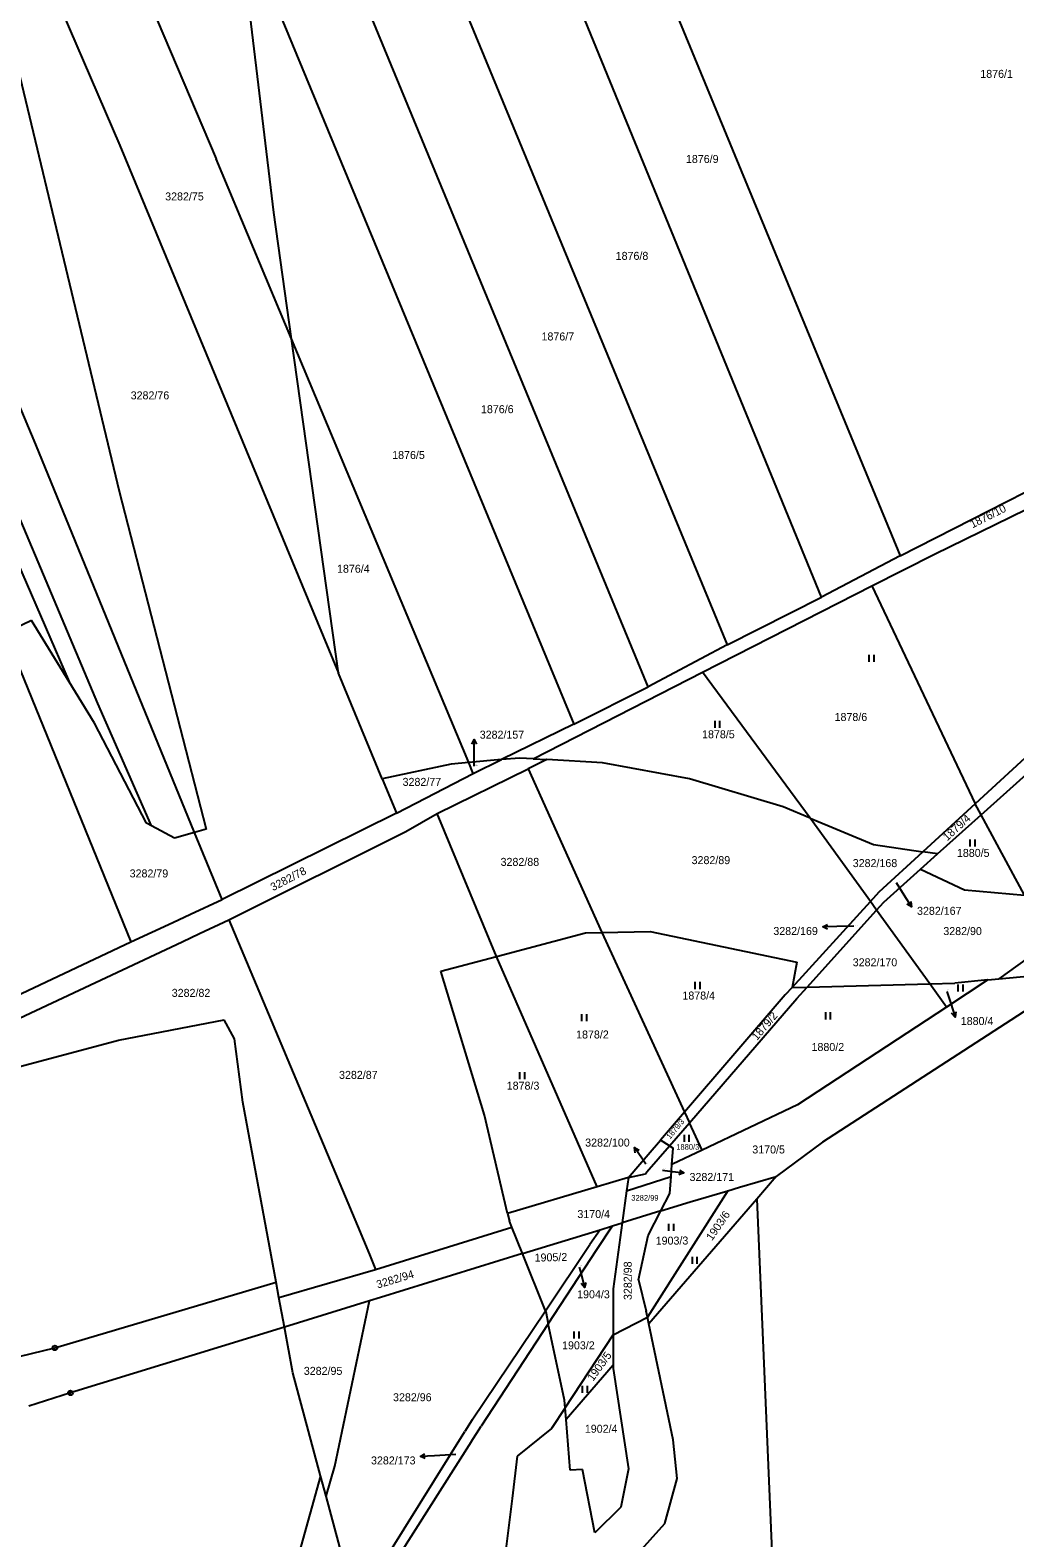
# Model space of a CAD drawing. Extents: x -736345 to -729997, y -1130177 to -1122501.
# Drawn here: x -732004.4 to -731794.6, y -1127368 to -1127046.9 of the extents above; entities that cross this region are included whole.
import ezdxf

# ---------------------------------------------------------------- set-up
doc = ezdxf.new("R2010")
doc.units = 0
for name, color, linetype in [('Vrstva 1', 7, 'Continuous'), ('Vrstva 16', 7, 'Continuous'), ('Vrstva 18', 7, 'Continuous'), ('Vrstva 25', 7, 'Continuous')]:
    doc.layers.add(name, color=color, linetype=linetype)

msp = doc.modelspace()

# ---------------------------------------------------------------- linework, layer by layer
at = {"layer": 'Vrstva 1'}
for points in [[(-731890.49, -1126985.83), (-731819.08, -1127158.84)], [(-731835.82, -1127167.67), (-731907.47, -1126992.76)], [(-731928.75, -1127001.57), (-731855.91, -1127177.82)], [(-731872.74, -1127186.73), (-731946.27, -1127008.83)], [(-731952.56, -1127085.69), (-731960.2, -1127021.83)], [(-731960.2, -1127021.83), (-731888.6, -1127194.74)], [(-731985.69, -1127025.16), (-731964.82, -1127074.31)], [(-732002.28, -1127032.03), (-731985.34, -1127071.43)], [(-732003.24, -1127135.12), (-732039.44, -1127049.1)], [(-732006.65, -1127056.77), (-731985.5, -1127145.11)], [(-731985.34, -1127071.43), (-731938.74, -1127183.84)], [(-731948.76, -1127112.67), (-731964.82, -1127074.31)], [(-731948.76, -1127112.67), (-731952.56, -1127085.69)], [(-731938.74, -1127183.84), (-731948.76, -1127112.67)], [(-731910.99, -1127202.89), (-731948.76, -1127112.67)], [(-732021.4, -1127127.45), (-731996.12, -1127185.72)], [(-731990.06, -1127190.34), (-732017.47, -1127125.41)], [(-731819.08, -1127158.84), (-731769.68, -1127133.74)], [(-731969.41, -1127217.78), (-732003.24, -1127135.12)], [(-731811.79, -1127158.47), (-731772.7, -1127139.39)], [(-731985.5, -1127145.11), (-731966.95, -1127217.09)], [(-731819.08, -1127158.84), (-731835.82, -1127167.67)], [(-731825.14, -1127165.28), (-731811.79, -1127158.47)], [(-731861.16, -1127183.65), (-731825.14, -1127165.28)], [(-731825.14, -1127165.28), (-731803.08, -1127211.66)], [(-731855.91, -1127177.82), (-731835.82, -1127167.67)], [(-732004.16, -1127172.62), (-732009.76, -1127175.32)], [(-731996.12, -1127185.72), (-732004.16, -1127172.62)], [(-732009.76, -1127175.32), (-731982.98, -1127241.1)], [(-731855.91, -1127177.82), (-731872.74, -1127186.73)], [(-731990.74, -1127194.49), (-731996.12, -1127185.72)], [(-731929.42, -1127206.33), (-731938.74, -1127183.84)], [(-731897.3, -1127202.09), (-731861.16, -1127183.65)], [(-731838.24, -1127214.72), (-731861.16, -1127183.65)], [(-731888.6, -1127194.74), (-731872.74, -1127186.73)], [(-731978.58, -1127216.39), (-731990.06, -1127190.34)], [(-731979.64, -1127215.82), (-731990.74, -1127194.49)], [(-731888.6, -1127194.74), (-731904.03, -1127202.27)], [(-731904.03, -1127202.27), (-731910.99, -1127202.89)], [(-731910.02, -1127205.21), (-731904.03, -1127202.27)], [(-731900.14, -1127201.93), (-731904.03, -1127202.27)], [(-731897.3, -1127202.09), (-731900.14, -1127201.93)], [(-731894.38, -1127202.26), (-731898.35, -1127204.25)], [(-731897.3, -1127202.09), (-731894.38, -1127202.26)], [(-731882.49, -1127202.93), (-731894.38, -1127202.26)], [(-731789.82, -1127199.49), (-731803.08, -1127211.66)], [(-731801.81, -1127214.03), (-731788.14, -1127201.78)], [(-731914.77, -1127203.22), (-731929.42, -1127206.33)], [(-731926.37, -1127213.69), (-731910.02, -1127205.21)], [(-731917.72, -1127213.75), (-731898.35, -1127204.25)], [(-731910.99, -1127202.89), (-731914.77, -1127203.22)], [(-731910.02, -1127205.21), (-731910.99, -1127202.89)], [(-731898.35, -1127204.25), (-731882.65, -1127239.11)], [(-731863.99, -1127206.37), (-731882.49, -1127202.93)], [(-731929.42, -1127206.33), (-731926.37, -1127213.69)], [(-731843.98, -1127212.32), (-731863.99, -1127206.37)], [(-731803.08, -1127211.66), (-731814.24, -1127221.9)], [(-731801.81, -1127214.03), (-731803.08, -1127211.66)], [(-731926.37, -1127213.69), (-731963.56, -1127232.07)], [(-731924.4, -1127217.59), (-731917.72, -1127213.75)], [(-731905.11, -1127244.22), (-731917.72, -1127213.75)], [(-731838.24, -1127214.72), (-731843.98, -1127212.32)], [(-731825.42, -1127232.49), (-731838.24, -1127214.72)], [(-731838.24, -1127214.72), (-731824.76, -1127220.35)], [(-731811.11, -1127222.36), (-731801.81, -1127214.03)], [(-731792.57, -1127231.16), (-731801.81, -1127214.03)], [(-731978.58, -1127216.39), (-731979.64, -1127215.82)], [(-731973.72, -1127218.99), (-731978.58, -1127216.39)], [(-731969.41, -1127217.78), (-731973.72, -1127218.99)], [(-731966.95, -1127217.09), (-731969.41, -1127217.78)], [(-731963.56, -1127232.07), (-731969.41, -1127217.78)], [(-731962.15, -1127236.39), (-731924.4, -1127217.59)], [(-731824.76, -1127220.35), (-731814.24, -1127221.9)], [(-731823.57, -1127230.46), (-731814.24, -1127221.9)], [(-731814.75, -1127225.62), (-731811.11, -1127222.36)], [(-731811.11, -1127222.36), (-731814.24, -1127221.9)], [(-731822.56, -1127232.62), (-731814.75, -1127225.62)], [(-731814.75, -1127225.62), (-731805.36, -1127229.99)], [(-731825.42, -1127232.49), (-731823.57, -1127230.46)], [(-731805.36, -1127229.99), (-731792.57, -1127231.16)], [(-731970.29, -1127235.2), (-731963.56, -1127232.07)], [(-731842.1, -1127250.79), (-731825.42, -1127232.49)], [(-731838.87, -1127250.71), (-731824.1, -1127234.33)], [(-731824.1, -1127234.33), (-731825.42, -1127232.49)], [(-731824.1, -1127234.33), (-731822.56, -1127232.62)], [(-731812.78, -1127250.02), (-731824.1, -1127234.33)], [(-731982.98, -1127241.1), (-731974.02, -1127236.93)], [(-731974.02, -1127236.93), (-731970.29, -1127235.2)], [(-731968.4, -1127239.32), (-731962.15, -1127236.39)], [(-731962.15, -1127236.39), (-731934.73, -1127301.58)], [(-731972.09, -1127241.06), (-731968.4, -1127239.32)], [(-731905.11, -1127244.22), (-731886.1, -1127239.18)], [(-731886.1, -1127239.18), (-731882.65, -1127239.11)], [(-731882.65, -1127239.11), (-731872.33, -1127238.89)], [(-731882.65, -1127239.11), (-731865.01, -1127277.35)], [(-731872.33, -1127238.89), (-731841.11, -1127245.44)], [(-732072.61, -1127288.22), (-731972.09, -1127241.06)], [(-732020.52, -1127258.75), (-731982.98, -1127241.1)], [(-731916.94, -1127247.35), (-731905.11, -1127244.22)], [(-731883.66, -1127293.25), (-731905.11, -1127244.22)], [(-731787.65, -1127241.52), (-731798.07, -1127248.98)], [(-731907.62, -1127278.02), (-731916.94, -1127247.35)], [(-731841.11, -1127245.44), (-731842.1, -1127250.79)], [(-731838.87, -1127250.71), (-731812.78, -1127250.02)], [(-731812.78, -1127250.02), (-731807.4, -1127249.88)], [(-731809.18, -1127254.97), (-731812.78, -1127250.02)], [(-731800.39, -1127249.2), (-731809.18, -1127254.97)], [(-731800.39, -1127249.2), (-731807.4, -1127249.88)], [(-731800.39, -1127249.2), (-731798.07, -1127248.98)], [(-731798.07, -1127248.98), (-731788.18, -1127248.02)], [(-731843.55, -1127252.38), (-731865.01, -1127277.35)], [(-731863.99, -1127279.64), (-731841.07, -1127253.15)], [(-731842.1, -1127250.79), (-731843.55, -1127252.38)], [(-731842.1, -1127250.79), (-731838.87, -1127250.71)], [(-731841.07, -1127253.15), (-731838.87, -1127250.71)], [(-731809.18, -1127254.97), (-731840.92, -1127275.8)], [(-731791.67, -1127255.26), (-731835.63, -1127283.72)], [(-731985.65, -1127262.01), (-731963.13, -1127257.7)], [(-731960.94, -1127261.76), (-731963.13, -1127257.7)], [(-732008.76, -1127268.23), (-731985.65, -1127262.01)], [(-731959.12, -1127275.26), (-731960.94, -1127261.76)], [(-731952.04, -1127313.57), (-731959.12, -1127275.26)], [(-731840.92, -1127275.8), (-731861.23, -1127285.45)], [(-731902.73, -1127298.92), (-731907.62, -1127278.02)], [(-731865.01, -1127277.35), (-731870.13, -1127283.3)], [(-731865.01, -1127277.35), (-731863.99, -1127279.64)], [(-731868.23, -1127284.54), (-731863.99, -1127279.64)], [(-731861.23, -1127285.45), (-731863.99, -1127279.64)], [(-731875.41, -1127289.45), (-731870.13, -1127283.3)], [(-731873.03, -1127290.09), (-731868.23, -1127284.54)], [(-731868.23, -1127284.54), (-731870.13, -1127283.3)], [(-731868.23, -1127284.54), (-731867.45, -1127285.05)], [(-731867.71, -1127288.51), (-731867.45, -1127285.05)], [(-731861.23, -1127285.45), (-731867.58, -1127288.47)], [(-731835.63, -1127283.72), (-731845.46, -1127291.06)], [(-731867.9, -1127291.04), (-731867.71, -1127288.51)], [(-731867.58, -1127288.47), (-731867.71, -1127288.51)], [(-731876.96, -1127291.26), (-731883.66, -1127293.25)], [(-731877.36, -1127294.13), (-731867.9, -1127291.04)], [(-731876.96, -1127291.26), (-731877.36, -1127294.13)], [(-731876.96, -1127291.26), (-731875.41, -1127289.45)], [(-731876.96, -1127291.26), (-731873.36, -1127290.47)], [(-731873.36, -1127290.47), (-731873.03, -1127290.09)], [(-731868.18, -1127294.69), (-731867.9, -1127291.04)], [(-731853.31, -1127293.37), (-731845.46, -1127291.06)], [(-731845.46, -1127291.06), (-731849.62, -1127295.87)], [(-731883.66, -1127293.25), (-731902.73, -1127298.92)], [(-731877.36, -1127294.13), (-731878.3, -1127300.94)], [(-731855.77, -1127294.1), (-731872.89, -1127321.04)], [(-731870.07, -1127298.4), (-731868.18, -1127294.69)], [(-731863.84, -1127296.48), (-731855.77, -1127294.1)], [(-731855.77, -1127294.1), (-731853.31, -1127293.37)], [(-731870.07, -1127298.4), (-731878.3, -1127300.94)], [(-731872.74, -1127303.66), (-731870.07, -1127298.4)], [(-731849.62, -1127295.87), (-731872.6, -1127322.43)], [(-731870.07, -1127298.4), (-731863.84, -1127296.48)], [(-731849.62, -1127295.87), (-731839.25, -1127539.35)], [(-731934.73, -1127301.58), (-731932.17, -1127307.67)], [(-731930.83, -1127310.85), (-731901.84, -1127301.84)], [(-731902.73, -1127298.92), (-731902.34, -1127300.58)], [(-731901.84, -1127301.84), (-731902.34, -1127300.58)], [(-731899.56, -1127307.5), (-731901.84, -1127301.84)], [(-731883.67, -1127306.61), (-731880.38, -1127301.58)], [(-731883.03, -1127302.4), (-731880.38, -1127301.58)], [(-731880.38, -1127301.58), (-731878.3, -1127300.94)], [(-731878.3, -1127300.94), (-731880.26, -1127315.03)], [(-731899.56, -1127307.5), (-731883.03, -1127302.4)], [(-731883.03, -1127302.4), (-731885.17, -1127305.57)], [(-731874.86, -1127313.08), (-731872.74, -1127303.66)], [(-731932.17, -1127307.67), (-731930.83, -1127310.85)], [(-731899.56, -1127307.5), (-731929.8, -1127316.81)], [(-731894.67, -1127319.68), (-731899.56, -1127307.5)], [(-731894.67, -1127319.68), (-731885.17, -1127305.57)], [(-731894.05, -1127322.44), (-731883.67, -1127306.61)], [(-731951.44, -1127316.81), (-731930.83, -1127310.85)], [(-731999.16, -1127327.57), (-731952.04, -1127313.57)], [(-731951.44, -1127316.81), (-731952.04, -1127313.57)], [(-731874.86, -1127313.08), (-731873.16, -1127319.76)], [(-731950.27, -1127323.13), (-731951.44, -1127316.81)], [(-731932.15, -1127317.54), (-731950.27, -1127323.13)], [(-731939.5, -1127352.77), (-731932.15, -1127317.54)], [(-731929.8, -1127316.81), (-731932.15, -1127317.54)], [(-731880.26, -1127315.03), (-731880.26, -1127324.79)], [(-731910.3, -1127342.88), (-731894.67, -1127319.68)], [(-731894.67, -1127319.68), (-731894.6, -1127319.86)], [(-731894.6, -1127319.86), (-731894.05, -1127322.44)], [(-731880.26, -1127324.79), (-731872.89, -1127321.04)], [(-731872.89, -1127321.04), (-731873.16, -1127319.76)], [(-731872.6, -1127322.43), (-731872.89, -1127321.04)], [(-731950.27, -1127323.13), (-731995.87, -1127337.18)], [(-731948.47, -1127332.89), (-731950.27, -1127323.13)], [(-731894.05, -1127322.44), (-731908.33, -1127344.23)], [(-731893.41, -1127325.42), (-731894.05, -1127322.44)], [(-731867.44, -1127347.19), (-731872.6, -1127322.43)], [(-732029.06, -1127334.84), (-731999.16, -1127327.57)], [(-731890.57, -1127338.68), (-731893.41, -1127325.42)], [(-731890.44, -1127340.31), (-731880.26, -1127324.79)], [(-731880.26, -1127324.79), (-731880.26, -1127331.28)], [(-731942.55, -1127354.86), (-731948.47, -1127332.89)], [(-731880.26, -1127331.28), (-731890.25, -1127342.82)], [(-731880.26, -1127331.28), (-731880.26, -1127331.95)], [(-731880.26, -1127331.95), (-731876.97, -1127353.35)], [(-731995.87, -1127337.18), (-732004.73, -1127340.02)], [(-731890.44, -1127340.31), (-731893.34, -1127344.73)], [(-731890.44, -1127340.31), (-731890.57, -1127338.68)], [(-731890.25, -1127342.82), (-731890.44, -1127340.31)], [(-731910.3, -1127342.88), (-731911.85, -1127345.38)], [(-731889.4, -1127353.62), (-731890.25, -1127342.82)], [(-731927.78, -1127370.99), (-731911.85, -1127345.38)], [(-731910.46, -1127347.59), (-731908.33, -1127344.23)], [(-731893.34, -1127344.73), (-731900.66, -1127350.61)], [(-731910.46, -1127347.59), (-731925.66, -1127371.54)], [(-731866.59, -1127355.42), (-731867.44, -1127347.19)], [(-731941.38, -1127359.18), (-731939.5, -1127352.77)], [(-731900.66, -1127350.61), (-731901.78, -1127359.66)], [(-731876.97, -1127353.35), (-731878.57, -1127361.51)], [(-731942.55, -1127354.86), (-731986.59, -1127513.04)], [(-731941.38, -1127359.18), (-731942.55, -1127354.86)], [(-731886.75, -1127353.51), (-731889.4, -1127353.62)], [(-731884.1, -1127366.97), (-731886.75, -1127353.51)], [(-731869.24, -1127364.96), (-731866.59, -1127355.42)], [(-731934.75, -1127383.79), (-731941.38, -1127359.18)], [(-731901.78, -1127359.66), (-731903.32, -1127372.13)], [(-731878.57, -1127361.51), (-731884.1, -1127366.97)], [(-731875.5, -1127371.95), (-731869.24, -1127364.96)]]:
    msp.add_lwpolyline(points, dxfattribs=at)
at = {"layer": 'Vrstva 16'}
for points in [[(-731909.86, -1127203.65), (-731909.86, -1127201)], [(-731819.93, -1127228.46), (-731818.28, -1127231.09)], [(-731828.93, -1127237.77), (-731832.58, -1127237.85)], [(-731809.16, -1127251.68), (-731808.31, -1127254.25)], [(-731873.23, -1127288.47), (-731873.98, -1127287.37)], [(-731869.73, -1127289.69), (-731868.12, -1127289.91)], [(-731887.46, -1127310.35), (-731887.07, -1127311.82)], [(-731913.75, -1127350.32), (-731918.3, -1127350.55)]]:
    msp.add_lwpolyline(points, dxfattribs=at)
at = {"layer": 'Vrstva 25'}
for points in [[(-731825.677, -1127181.415), (-731825.677, -1127179.915)], [(-731824.643, -1127181.415), (-731824.643, -1127179.915)], [(-731858.517, -1127195.485), (-731858.517, -1127193.985)], [(-731857.483, -1127195.485), (-731857.483, -1127193.985)], [(-731910.36, -1127199), (-731909.86, -1127198), (-731909.36, -1127199)], [(-731909.86, -1127201), (-731909.86, -1127198)], [(-731804.157, -1127220.755), (-731804.157, -1127219.255)], [(-731803.123, -1127220.755), (-731803.123, -1127219.255)], [(-731818.28, -1127231.09), (-731816.686, -1127233.631)], [(-731816.794, -1127232.518), (-731816.686, -1127233.631), (-731817.641, -1127233.049)], [(-731834.569, -1127238.391), (-731835.579, -1127237.912), (-731834.59, -1127237.392)], [(-731832.58, -1127237.85), (-731835.579, -1127237.912)], [(-731862.747, -1127251.135), (-731862.747, -1127249.635)], [(-731861.713, -1127251.135), (-731861.713, -1127249.635)], [(-731806.717, -1127251.655), (-731806.717, -1127250.155)], [(-731805.683, -1127251.655), (-731805.683, -1127250.155)], [(-731886.867, -1127258.005), (-731886.867, -1127256.505)], [(-731885.833, -1127258.005), (-731885.833, -1127256.505)], [(-731834.947, -1127257.595), (-731834.947, -1127256.095)], [(-731833.913, -1127257.595), (-731833.913, -1127256.095)], [(-731808.31, -1127254.25), (-731807.369, -1127257.098)], [(-731807.208, -1127255.991), (-731807.369, -1127257.098), (-731808.157, -1127256.305)], [(-731900.097, -1127270.335), (-731900.097, -1127268.835)], [(-731899.063, -1127270.335), (-731899.063, -1127268.835)], [(-731865.057, -1127283.705), (-731865.057, -1127282.205)], [(-731864.023, -1127283.705), (-731864.023, -1127282.205)], [(-731873.98, -1127287.37), (-731875.666, -1127284.889)], [(-731875.517, -1127285.997), (-731875.666, -1127284.889), (-731874.69, -1127285.435)], [(-731868.12, -1127289.91), (-731865.149, -1127290.322)], [(-731866.071, -1127289.69), (-731865.149, -1127290.322), (-731866.208, -1127290.68)], [(-731868.367, -1127302.665), (-731868.367, -1127301.165)], [(-731867.333, -1127302.665), (-731867.333, -1127301.165)], [(-731863.337, -1127309.705), (-731863.337, -1127308.205)], [(-731862.303, -1127309.705), (-731862.303, -1127308.205)], [(-731887.07, -1127311.82), (-731886.299, -1127314.719)], [(-731886.073, -1127313.624), (-731886.299, -1127314.719), (-731887.039, -1127313.881)], [(-731888.527, -1127325.585), (-731888.527, -1127324.085)], [(-731887.493, -1127325.585), (-731887.493, -1127324.085)], [(-731886.737, -1127337.125), (-731886.737, -1127335.625)], [(-731885.703, -1127337.125), (-731885.703, -1127335.625)], [(-731920.273, -1127351.147), (-731921.296, -1127350.696), (-731920.322, -1127350.149)], [(-731918.3, -1127350.55), (-731921.296, -1127350.696)]]:
    msp.add_lwpolyline(points, dxfattribs=at)
for centre, radius in [((-731999.16, -1127327.57), 0.5), ((-731999.16, -1127327.57), 0.032), ((-731995.87, -1127337.18), 0.5), ((-731995.87, -1127337.18), 0.032)]:
    msp.add_circle(centre, radius, dxfattribs=at)

# ---------------------------------------------------------------- texts
at = {"layer": 'Vrstva 16'}
for s, p in [('3282/157', (-731908.66, -1127197.8)), ('3282/167', (-731815.48, -1127235.33)), ('3282/169', (-731846.098, -1127239.62)), ('1880/4', (-731806.16, -1127258.8)), ('3282/100', (-731886.188, -1127284.69)), ('3282/171', (-731863.95, -1127292.02)), ('1904/3', (-731887.9, -1127317.01)), ('3282/173', (-731931.818, -1127352.4))]:
    msp.add_text(s, height=1.7, dxfattribs=at).set_placement(p)
at = {"layer": 'Vrstva 18'}
for s, height, p in [('1876/1', 1.7, (-731802, -1127057.04)), ('1876/9', 1.7, (-731864.72, -1127075.17)), ('3282/75', 1.7, (-731975.68, -1127083.15)), ('1876/8', 1.7, (-731879.69, -1127095.81)), ('1876/7', 1.7, (-731895.49, -1127112.98)), ('3282/76', 1.7, (-731983.03, -1127125.53)), ('1876/6', 1.7, (-731908.39, -1127128.47)), ('1876/5', 1.7, (-731927.31, -1127138.23)), ('1876/4', 1.7, (-731939.06, -1127162.46)), ('1878/6', 1.7, (-731833.05, -1127194.03)), ('1878/5', 1.7, (-731861.28, -1127197.72)), ('3282/157', 0.1, (-731909.66, -1127203.45)), ('3282/77', 1.7, (-731925.09, -1127207.86)), ('1880/5', 1.7, (-731806.98, -1127222.99)), ('3282/88', 1.7, (-731904.21, -1127224.9)), ('3282/89', 1.7, (-731863.51, -1127224.53)), ('3282/168', 1.7, (-731829.18, -1127225.16)), ('3282/79', 1.7, (-731983.25, -1127227.36)), ('3282/167', 0.1, (-731819.73, -1127228.26)), ('3282/169', 0.1, (-731828.73, -1127237.57)), ('3282/90', 1.7, (-731809.88, -1127239.64)), ('3282/170', 1.7, (-731829.18, -1127246.29)), ('3282/82', 1.7, (-731974.28, -1127252.8)), ('1878/4', 1.7, (-731865.47, -1127253.37)), ('1878/2', 1.7, (-731888.12, -1127261.67)), ('1880/2', 1.7, (-731837.96, -1127264.33)), ('3282/87', 1.7, (-731938.63, -1127270.27)), ('1878/3', 1.7, (-731902.9, -1127272.57)), ('1880/3', 1.2, (-731866.78, -1127285.37)), ('3170/5', 1.7, (-731850.58, -1127286.16)), ('3282/100', 0.1, (-731873.03, -1127288.27)), ('3282/171', 0.1, (-731869.53, -1127289.49)), ('3282/99', 1.2, (-731876.36, -1127296.21)), ('3170/4', 1.7, (-731887.85, -1127299.92)), ('1904/3', 0.1, (-731887.26, -1127310.15)), ('1903/2', 1.7, (-731891.11, -1127327.88)), ('3282/95', 1.7, (-731946.14, -1127333.32)), ('3282/96', 1.7, (-731927.13, -1127338.94)), ('1902/4', 1.7, (-731886.26, -1127345.65)), ('3282/173', 0.1, (-731913.55, -1127350.12))]:
    msp.add_text(s, height=height, dxfattribs=at).set_placement(p)
for s, height, rotation, p in [('1876/10', 1.7, 26.70021, (-731803.662, -1127153.012)), ('1879/4', 1.7, 42.30034, (-731809.047, -1127219.688)), ('3282/78', 1.7, 27.60022, (-731952.696, -1127230.311)), ('1880/4', 0.1, 28.90023, (-731809.082, -1127251.409)), ('1879/2', 1.7, 49.70039, (-731849.573, -1127262.209)), ('1879/3', 1.2, 50.4004, (-731868.086, -1127283.199)), ('1903/6', 1.7, 55.40044, (-731859.161, -1127304.872)), ('1903/3', 1.7, 0.4, (-731871.162, -1127305.599)), ('1905/2', 1.7, 1.30001, (-731896.945, -1127309.206)), ('3282/94', 1.7, 16.70013, (-731930.386, -1127314.941)), ('3282/98', 1.7, 90.00072, (-731876.27, -1127317.38)), ('1903/5', 1.7, 54.20043, (-731884.505, -1127334.811))]:
    msp.add_text(s, height=height, rotation=rotation, dxfattribs=at).set_placement(p)

doc.saveas('drawing.dxf')
